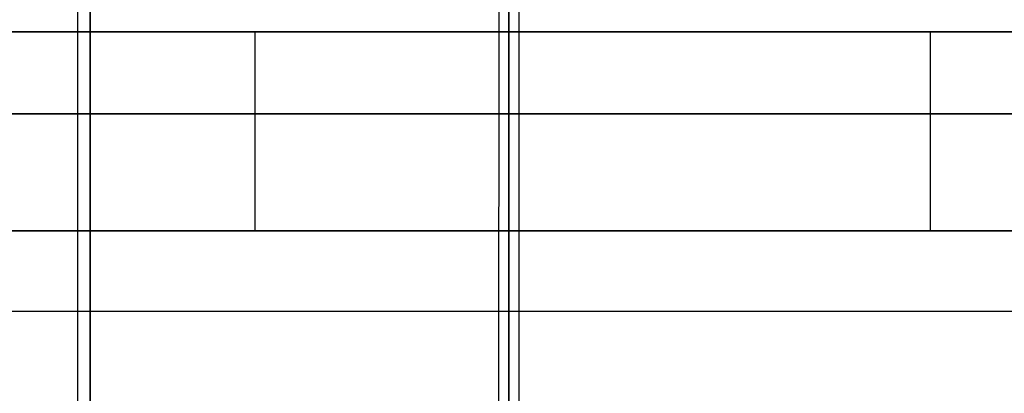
# Model space of a CAD drawing. Extents: x -172 to 172, y -29 to 28.
# Tile 441 of 656: x -16.96 to -9.52, y -1.97 to 0.84. Entities that reach past the tile are written whole.
import ezdxf

# ---------------------------------------------------------------- set-up
doc = ezdxf.new("R2010")
doc.units = 0
doc.header["$LTSCALE"] = 25.4
doc.layers.get('0').update_dxf_attribs({"linetype": 'CONTINUOUS'})

# ---------------------------------------------------------------- blocks, each defined once
blk = doc.blocks.new('RYFLO_AURA_STL')
at = {"color": 0}
for p, q in [((-16.5165, -7.3033, -1074.0488), (-16.5154, 7.0967, -1074.0597)), ((-16.5165, -7.3033, -1074.0488), (-16.5154, 7.0967, -1074.0597)), ((-16.5165, -7.3033, -1412.4514), (-16.5154, 7.0967, -1412.4406)), ((-16.5165, -7.3033, -1412.4514), (-16.5154, 7.0967, -1412.4406)), ((-13.3385, -7.3033, -1073.7687), (-13.3376, 7.0967, -1073.7795)), ((-13.3385, -7.3033, -1073.7687), (-13.3376, 7.0967, -1073.7795)), ((-13.3385, -7.3033, -1412.7316), (-13.3376, 7.0967, -1412.7207)), ((-13.3385, -7.3033, -1412.7316), (-13.3376, 7.0967, -1412.7207)), ((-16.4241, -6.354, -1074.995), (-16.4232, 6.146, -1075.0045)), ((-16.4241, -6.354, -1074.995), (-16.4232, 6.146, -1075.0045)), ((-16.4232, 6.146, -1411.4957), (-16.4241, -6.354, -1411.5052)), ((-16.4232, 6.146, -1411.4957), (-16.4241, -6.354, -1411.5052)), ((-13.2639, -6.354, -1074.7164), (-13.2631, 6.146, -1074.726)), ((-13.2639, -6.354, -1074.7164), (-13.2631, 6.146, -1074.726)), ((-13.2631, 6.146, -1411.7743), (-13.2639, -6.354, -1411.7838)), ((-13.2631, 6.146, -1411.7743), (-13.2639, -6.354, -1411.7838)), ((-13.2635, 4.396, -1074.7212), (-13.2635, -4.604, -1074.7212)), ((-13.2635, 4.396, -1074.7212), (-13.2635, -4.604, -1074.7212)), ((-13.2635, 4.396, -1411.7791), (-13.2635, -4.604, -1411.7791)), ((-13.2635, 4.396, -1411.7791), (-13.2635, -4.604, -1411.7791)), ((-13.1851, -4.604, -1075.7181), (-13.1851, 4.396, -1075.7181)), ((-13.1851, -4.604, -1075.7181), (-13.1851, 4.396, -1075.7181)), ((-13.1851, -4.604, -1410.7821), (-13.1851, 4.396, -1410.7821)), ((-13.1851, -4.604, -1410.7821), (-13.1851, 4.396, -1410.7821)), ((-15.1792, 0.75, -1403.533), (-27.708, 0.75, -1401.8479)), ((-15.1792, 0.75, -1403.533), (-27.708, 0.75, -1401.8479)), ((-22.6575, 0.75, -1083.8524), (-10.0815, 0.75, -1082.566)), ((-22.6575, 0.75, -1083.8524), (-10.0815, 0.75, -1082.566)), ((-2.5567, 0.75, -1404.2299), (-15.1792, 0.75, -1403.533)), ((-15.1792, -0.75, -1403.533), (-15.1792, 0.75, -1403.533)), ((-15.1792, -0.75, -1403.533), (-15.1792, 0.75, -1403.533)), ((-2.5567, 0.75, -1404.2299), (-15.1792, 0.75, -1403.533)), ((-10.0815, 0.75, -1082.566), (1.1039, 0.7503, -1082.315)), ((-10.0815, 0.75, -1082.566), (1.1039, 0.7503, -1082.315)), ((-10.0815, -0.75, -1082.566), (-10.0815, 0.75, -1082.566)), ((-10.0815, -0.75, -1082.566), (-10.0815, 0.75, -1082.566)), ((-9.0554, 0.133, -1082.0043), (-18.0822, 0.133, -1082.7657)), ((-18.0822, 0.133, -1403.7345), (-9.0554, 0.133, -1404.496)), ((-9.0554, 0.133, -1082.0043), (-18.0822, 0.133, -1082.7657)), ((-18.0822, 0.133, -1403.7345), (-9.0554, 0.133, -1404.496)), ((-27.708, -0.75, -1401.8479), (-15.1792, -0.75, -1403.533)), ((-27.708, -0.75, -1401.8479), (-15.1792, -0.75, -1403.533)), ((-10.0815, -0.75, -1082.566), (-22.6575, -0.75, -1083.8524)), ((-10.0815, -0.75, -1082.566), (-22.6575, -0.75, -1083.8524)), ((-15.1792, -0.75, -1403.533), (-2.5567, -0.75, -1404.2299)), ((-15.1792, -0.75, -1403.533), (-2.5567, -0.75, -1404.2299)), ((2.5567, -0.75, -1082.2704), (-10.0815, -0.75, -1082.566)), ((2.5567, -0.75, -1082.2704), (-10.0815, -0.75, -1082.566)), ((-9.1559, -1.3568, -1080.2145), (-18.283, -1.3568, -1080.9844)), ((-9.1559, -1.3568, -1406.2858), (-18.283, -1.3568, -1405.5159)), ((-9.1559, -1.3568, -1406.2858), (-18.283, -1.3568, -1405.5159)), ((-9.1559, -1.3568, -1080.2145), (-18.283, -1.3568, -1080.9844))]:
    blk.add_line(p, q, dxfattribs=at)

msp = doc.modelspace()

# ---------------------------------------------------------------- block references
at = {"color": 0}
msp.add_blockref('RYFLO_AURA_STL', (0, 0), dxfattribs=at)

doc.saveas('drawing.dxf')
